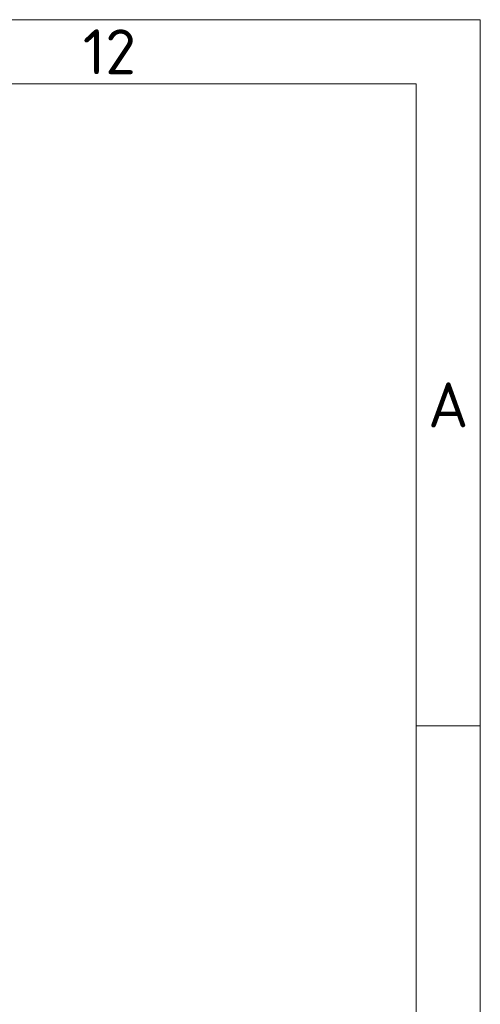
# Model space of a CAD drawing. Header units: millimetres. Extents: x 5 to 589, y 5 to 415.
# Tile 408 of 408: x 553 to 589, y 338 to 415. Entities that reach past the tile are written whole.
import ezdxf

# ---------------------------------------------------------------- set-up
doc = ezdxf.new("R2010")
doc.units = ezdxf.units.MM
doc.layers.add('Rahmen (ISO)', color=7, linetype='Continuous', lineweight=70)
doc.styles.add('Notiztext (ISO)', font='isocpeur.ttf')

# ---------------------------------------------------------------- blocks, each defined once
blk = doc.blocks.new('Ränder Basler-A2')
at = {"layer": 'Rahmen (ISO)', "color": 7, "lineweight": 18}
for p, q in [((589, 415), (5, 415)), ((589, 5), (589, 415))]:
    blk.add_line(p, q, dxfattribs=at)
at = {"layer": 'Rahmen (ISO)', "lineweight": 18}
for p, q in [((536.167, 410), (584, 410)), ((584, 410), (584, 10)), ((584, 360), (589, 360))]:
    blk.add_line(p, q, dxfattribs=at)
at = {"layer": 'Rahmen (ISO)', "char_height": 3.5, "attachment_point": 5, "style": 'Notiztext (ISO)'}
for s, insert in [('\\fISOCPEUR|b0|i0;12', (560.083, 412.5)), ('\\fISOCPEUR|b0|i0;A', (586.5, 385))]:
    blk.add_mtext(s, dxfattribs=dict(at, insert=insert))

msp = doc.modelspace()

# ---------------------------------------------------------------- block references
msp.add_blockref('Ränder Basler-A2', (0, 0))

doc.saveas('drawing.dxf')
